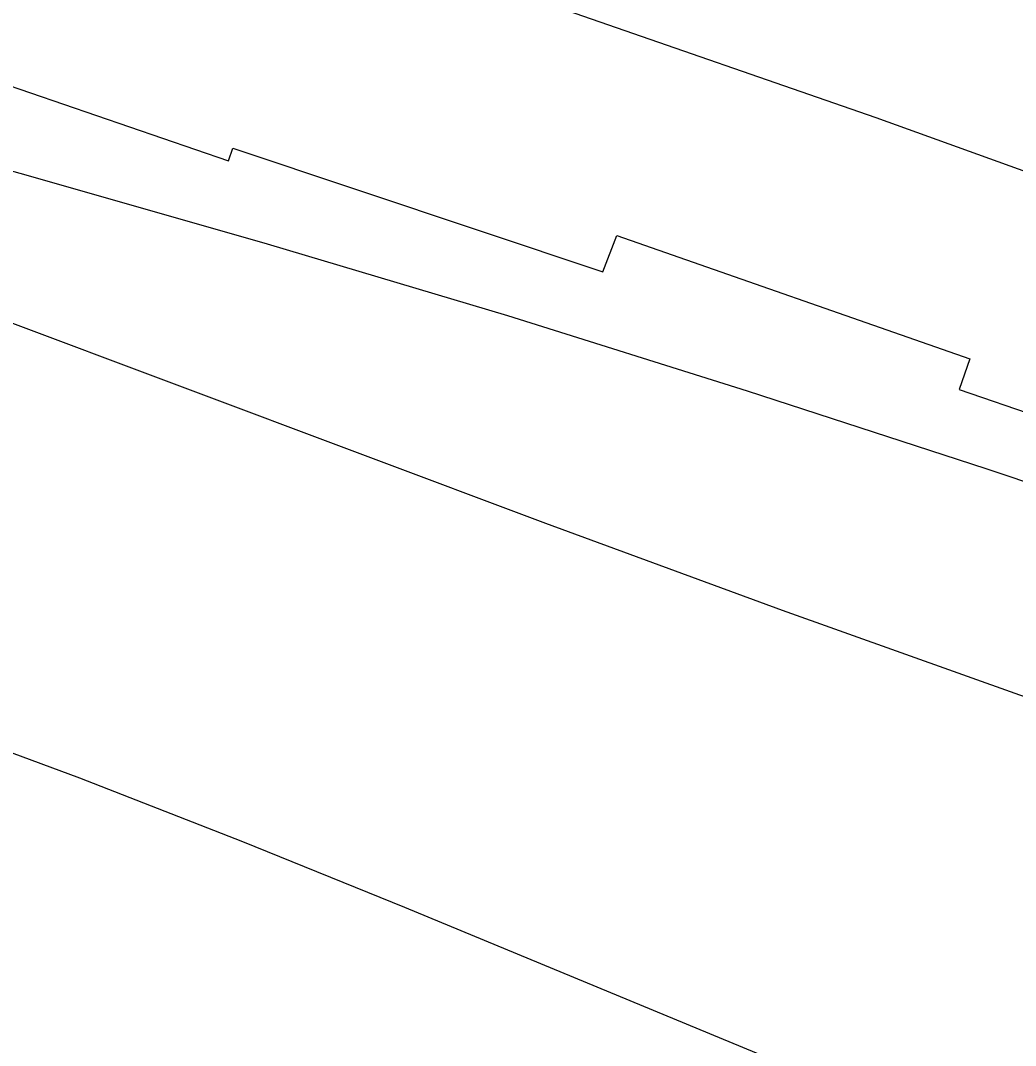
# Model space of a CAD drawing. Extents: x 3329332 to 3367211, y 631066 to 656469.
# Drawn here: x 3342734.4 to 3343099.1, y 646409.5 to 646785.4 of the extents above; entities that cross this region are included whole.
import ezdxf

# ---------------------------------------------------------------- set-up
doc = ezdxf.new("R2010")
doc.units = 0
doc.layers.add('V-RRAP-RVMT', color=7, linetype='Continuous')
doc.layers.add('V-TOPO-MINR', color=7, linetype='Continuous')

msp = doc.modelspace()

# ---------------------------------------------------------------- linework, layer by layer
at = {"layer": 'V-RRAP-RVMT'}
for p, q in [((3342671.61, 646781.68), (3342810.55, 646733.92)), ((3342810.55, 646733.92), (3342812.25, 646738.51)), ((3342812.25, 646738.51), (3342947.89, 646693.21)), ((3342947.89, 646693.21), (3342953, 646706.53)), ((3342953, 646706.53), (3343082.36, 646661.33)), ((3343082.36, 646661.33), (3343078.42, 646650.04)), ((3343078.42, 646650.04), (3343188.83, 646612.3))]:
    msp.add_line(p, q, dxfattribs=at)
at = {"layer": 'V-TOPO-MINR'}
for points in [[(3343161.19, 646708.9), (3343048.09, 646749.63), (3342934.52, 646789.03), (3342820.64, 646827.54), (3342635.63, 646888.88), (3342611.95, 646896.57), (3342588.2, 646904.06), (3342564.37, 646911.26), (3342540.48, 646918.26), (3342437.16, 646947.85), (3342361.47, 646969.17), (3342285.67, 646990.07), (3342209.69, 647010.32), (3342133.59, 647030.15)], [(3343437.03, 646504.05), (3343088.33, 646620.89), (3343000.84, 646649.45), (3342913.06, 646677.08), (3342824.86, 646703.34), (3342736.38, 646728.67), (3342578.1, 646772.64), (3342568.52, 646775.19), (3342558.9, 646777.58), (3342549.23, 646779.76), (3342539.53, 646781.79), (3342347.72, 646819.55), (3342342.66, 646817.41), (3342340.04, 646814.67), (3342341.06, 646811.02), (3342344.51, 646806.76), (3342426.72, 646781.67), (3342447.44, 646775.28), (3342468.14, 646768.81), (3342488.8, 646762.23), (3342509.44, 646755.57), (3342530.02, 646748.72), (3342550.53, 646741.69)], [(3342550.53, 646741.69), (3342570.94, 646734.38), (3342591.29, 646726.9), (3342926.77, 646601.04), (3343013.57, 646569.14), (3343100.64, 646538.04), (3343188.12, 646508.11), (3343275.88, 646478.98), (3343417.68, 646432.97), (3343434.84, 646427.77), (3343452.1, 646423.03), (3343469.54, 646418.97), (3343487.1, 646415.36), (3343612.37, 646392.17)], [(3342151.94, 646725.82), (3342200.75, 646704.34), (3342250.36, 646684.77), (3342300.51, 646666.49), (3342486.02, 646602.94), (3342500.14, 646598.1), (3342514.25, 646593.25), (3342528.35, 646588.39), (3342542.46, 646583.51), (3342635.47, 646551.33), (3342695.87, 646529.82), (3342755.99, 646507.58), (3342815.71, 646484.27), (3342875.15, 646460.23), (3343007.54, 646405.31)]]:
    msp.add_lwpolyline(points, dxfattribs=at)

doc.saveas('drawing.dxf')
